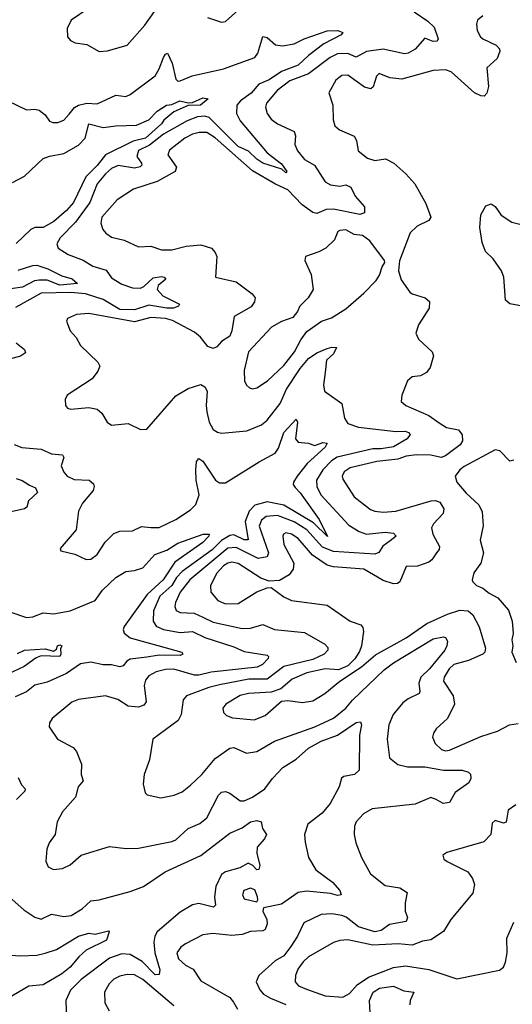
# Model space of a CAD drawing. Extents: x 1493970 to 1595317, y 729910 to 844791.
# Tile 291 of 338: x 1579922 to 1582297, y 786096 to 790847. Entities that reach past the tile are written whole.
import ezdxf

# ---------------------------------------------------------------- set-up
doc = ezdxf.new("R2010")
doc.units = 0

msp = doc.modelspace()

# ---------------------------------------------------------------- linework, layer by layer
at = {"layer": '0CON10XD'}
for points in [[(1581824, 790885), (1581890.8, 790840.8), (1581920.8, 790810.9), (1581940.6, 790755), (1581935, 790743.2), (1581915, 790741.4), (1581875, 790758.6), (1581828.8, 790705), (1581795, 790685.8), (1581776.8, 790683.2), (1581674.7, 790704.7), (1581595, 790693), (1581545, 790666.6), (1581503.8, 790683.8), (1581455, 790682.2), (1581418.4, 790665), (1581314.4, 790585.6), (1581225, 790552.1), (1581164.2, 790505), (1581112.1, 790445), (1581107.9, 790425), (1581115, 790393.8), (1581135, 790366.9), (1581165, 790344.4), (1581245, 790307.1), (1581252.5, 790287.5), (1581248.9, 790245), (1581261.8, 790215), (1581295, 790173.1), (1581343.6, 790145), (1581395, 790064.4), (1581420.8, 790050.8), (1581465, 790044.6), (1581495, 790050), (1581518.6, 790038.6), (1581539.4, 789995), (1581584.3, 789945), (1581584.2, 789915.8), (1581562.2, 789907.8), (1581435, 789933.5), (1581399.3, 789930.7), (1581355, 789912.4), (1581335, 789916.7), (1581284.6, 789954.6), (1581215, 790026.6), (1581155, 790053.2), (1581045, 790117.5), (1580865, 790277.1), (1580825, 790302.2), (1580786.6, 790303.4), (1580755, 790294.7), (1580718.2, 790275), (1580645, 790217.8), (1580636.5, 790195), (1580678.5, 790135), (1580671.1, 790115), (1580585, 790066.6), (1580471.3, 790028.7), (1580391.3, 789978.7), (1580317.3, 789895), (1580313.8, 789865), (1580322.5, 789835), (1580336.6, 789816.6), (1580365, 789798.5), (1580425, 789783.3), (1580495, 789750.6), (1580555, 789753.6), (1580605, 789736.7), (1580655, 789737.1), (1580725, 789754.4), (1580795, 789760.6), (1580846, 789745), (1580865, 789723.8), (1580871.9, 789705), (1580866.2, 789605), (1580965, 789582.5), (1581042.5, 789525), (1581057.1, 789505), (1581054.3, 789485), (1581037.7, 789462.3), (1580955.3, 789414.7), (1580945.4, 789345.4), (1580935, 789320.8), (1580895.2, 789294.8), (1580871.9, 789268.1), (1580855, 789260.9), (1580829.8, 789269.8), (1580793.8, 789315), (1580765, 789339.3), (1580658.8, 789395), (1580625.4, 789405.4), (1580555, 789410), (1580475, 789389.1), (1580255, 789428.9), (1580195, 789424.4), (1580152.5, 789405), (1580147, 789393), (1580165, 789346.2), (1580193.5, 789313.5), (1580215.5, 789275.5), (1580298, 789195), (1580307.5, 789175), (1580298.7, 789151.3), (1580271.2, 789115), (1580150, 789035), (1580141.2, 789015), (1580143.3, 788985), (1580153, 788973), (1580168.3, 788968.3), (1580255, 788976.2), (1580295, 788967.1), (1580318.3, 788948.3), (1580343.8, 788905), (1580365, 788890), (1580445, 788898.6), (1580505, 788870), (1580535, 788872), (1580675, 789031.9), (1580735, 789067.8), (1580795, 789087.1), (1580815, 789076.2), (1580825.6, 789055), (1580820.4, 788985), (1580823.9, 788955), (1580834.8, 788904.8), (1580855, 788870), (1580875, 788856.4), (1580895, 788852.1), (1581017.4, 788862.6), (1581087.1, 788892.9), (1581115, 788915.5), (1581178.4, 788995), (1581207.7, 789065), (1581275, 789163.9), (1581315, 789211.8), (1581355, 789239.5), (1581405, 789260.5), (1581427, 789267), (1581450, 789265), (1581434.4, 789235), (1581400.8, 789205), (1581394.4, 789145), (1581387.1, 789085), (1581392, 789055), (1581474.5, 788994.5), (1581487.8, 788925), (1581505, 788898.9), (1581555, 788880.6), (1581735, 788860.4), (1581781.4, 788861.4), (1581797.5, 788855), (1581804.4, 788845), (1581790, 788825), (1581725, 788786.6), (1581665, 788776.2), (1581625, 788776.1), (1581453.1, 788736.9), (1581425, 788718.5), (1581382.9, 788675), (1581353.4, 788625), (1581354.8, 788594.8), (1581374.2, 788555), (1581508.6, 788408.6), (1581558.3, 788378.3), (1581595, 788364.3), (1581685, 788374.6), (1581725, 788369.4), (1581737.1, 788355), (1581708.3, 788331.7), (1581673.4, 788306.6), (1581653.7, 788276.3), (1581635, 788268.1), (1581435, 788281.1), (1581382.7, 788302.7), (1581306.2, 788385), (1581245, 788424.9), (1581165, 788454.3), (1581110.9, 788449.1), (1581088.1, 788431.9), (1581077.1, 788402.9), (1581121.9, 788275), (1581115.4, 788255), (1581072.5, 788247.5), (1580965, 788300.2), (1580925, 788296.9), (1580742.5, 788145), (1580695.3, 788085), (1580672.5, 788035), (1580670, 788015), (1580677, 787997), (1580695.9, 787985.9), (1580763.7, 787983.7), (1580804.5, 787964.5), (1580855, 787939.6), (1580995, 787908.8), (1581035, 787910.9), (1581095, 787928.8), (1581150, 787905), (1581295, 787889.7), (1581394.1, 787834.1), (1581407.8, 787817.8), (1581407.8, 787805), (1581389.5, 787785), (1581335, 787759.4), (1581195, 787726.5), (1581114.5, 787665.5), (1581026.2, 787665), (1580885, 787638), (1580833.1, 787625), (1580725.4, 787584.6), (1580710, 787565), (1580700.9, 787495), (1580686.4, 787465), (1580564.2, 787375), (1580547.1, 787275), (1580522.1, 787205), (1580517.9, 787157.9), (1580526.1, 787116.1), (1580536, 787106), (1580602.1, 787092.1), (1580666.7, 787105), (1580705, 787121.1), (1580745, 787153.1), (1580800.9, 787205), (1580865, 787282.3), (1580935, 787332.7), (1580955, 787335.4), (1581015, 787308.5), (1581064.7, 787315.3), (1581150.8, 787365), (1581345, 787434.8), (1581435, 787477.3), (1581495, 787524.2), (1581526.5, 787563.5), (1581679.8, 787710.2), (1581725, 787743.5), (1581915, 787859.1), (1581965, 787869.4), (1581975.4, 787865.4), (1581985, 787847.5), (1581982.2, 787825), (1581971.2, 787805), (1581898.8, 787715), (1581856.6, 787675), (1581847.1, 787645), (1581852.2, 787605), (1581848.1, 787595), (1581795, 787570.4), (1581768.9, 787551.1), (1581723.2, 787495), (1581701.2, 787445), (1581693.9, 787376.1), (1581705.4, 787285.4), (1581745, 787252.5), (1581792, 787242), (1581875, 787242.4), (1581965, 787225.2), (1582055, 787225.6), (1582085.7, 787215.7), (1582095.8, 787205.8), (1582098, 787185), (1582088, 787165), (1582022.5, 787117.5), (1581995, 787069.4), (1581964.6, 787064.6), (1581930, 787085), (1581905, 787093.3), (1581829, 787061), (1581621.2, 787038.8), (1581579.2, 787015), (1581545, 786976.2), (1581535.8, 786955), (1581534.2, 786915), (1581542.5, 786875), (1581570, 786805), (1581614.2, 786725), (1581685, 786669.2), (1581755, 786658.2), (1581790, 786635), (1581780, 786585), (1581780.4, 786545), (1581792, 786515), (1581785, 786496.2), (1581705, 786480.3), (1581665, 786452.4), (1581635, 786446), (1581555, 786470.2), (1581495.7, 786515.7), (1581475, 786524.7), (1581427, 786533), (1581375, 786530), (1581291.5, 786488.5), (1581261.3, 786425), (1581229.3, 786375)], [(1580255, 790902.5), (1580170, 790845), (1580150, 790805), (1580152.5, 790765), (1580167, 790747), (1580190, 790735), (1580245, 790728), (1580305, 790694), (1580345, 790697.5), (1580440, 790725), (1580525, 790821.2), (1580572.5, 790887.5)], [(1580827.3, 790857.3), (1580895, 790835.8), (1580915, 790838.6), (1580975, 790893.8)], [(1582155, 790865.9), (1582130, 790845), (1582124.4, 790825), (1582128.6, 790795), (1582144.2, 790765), (1582156, 790755), (1582220, 790725), (1582235.9, 790705.9), (1582236.7, 790695), (1582225, 790660), (1582174, 790615), (1582181.8, 790525), (1582175, 790493.3), (1582162.3, 790477.7), (1582145, 790479.2), (1582115, 790494.4), (1582002.5, 790595), (1581975, 790605.6), (1581915, 790601.8), (1581765, 790560), (1581707.3, 790567.3), (1581655, 790587.5), (1581641.9, 790575), (1581626.9, 790523.1), (1581615, 790513.3), (1581585, 790521.1), (1581505, 790578.9), (1581475, 790578.1), (1581445.7, 790555), (1581412.9, 790495), (1581431.5, 790435), (1581433.8, 790363.8), (1581442, 790335), (1581463.3, 790315), (1581535, 790286), (1581546.7, 790265), (1581554.5, 790214.5), (1581598.8, 790178.8), (1581635, 790168.2), (1581685.3, 790175.3), (1581725.3, 790155.3), (1581783.6, 790103.6), (1581826.7, 790055), (1581880.3, 789960.3), (1581904, 789895), (1581895, 789878.8), (1581839.1, 789850.9), (1581805, 789818), (1581753.8, 789683.8), (1581748, 789635), (1581761.7, 789591.7), (1581803, 789533), (1581815, 789523.8), (1581877.5, 789505), (1581897.3, 789487.3), (1581895.7, 789455), (1581845.6, 789375), (1581832.5, 789335), (1581844.3, 789305), (1581910.6, 789245), (1581918.1, 789225), (1581900.7, 789169.3), (1581882.9, 789145), (1581855, 789128.9), (1581815, 789124), (1581791.2, 789105), (1581764, 789035), (1581762, 789005), (1581784, 788985), (1581895, 788936.7), (1581945, 788901.8)], [(1579865, 790455.7), (1579955, 790412), (1579995, 790416.2), (1580015, 790410), (1580045, 790388.8), (1580065, 790358), (1580081.1, 790351.1), (1580105, 790351.9), (1580135, 790362.2), (1580160.7, 790390.7), (1580185.9, 790424.1), (1580205, 790435.5), (1580245, 790444.5), (1580295, 790440.6), (1580385, 790483.6), (1580433.2, 790476.8), (1580455, 790486.7), (1580575, 790576.7), (1580595, 790609.4), (1580615.4, 790665), (1580625, 790681.4), (1580635, 790685.7), (1580657.7, 790637.7), (1580675, 790560), (1580685, 790550.8), (1580695, 790551.9), (1580754.2, 790575.8), (1580905, 790610.6), (1581055, 790664.7), (1581070.9, 790685), (1581095, 790766.7), (1581115, 790761.4), (1581155, 790726), (1581188.8, 790721.2), (1581245, 790730.8), (1581294.2, 790755), (1581405, 790793.6), (1581456.7, 790795), (1581480, 790785), (1581472, 790775), (1581388.5, 790731.5), (1581314.1, 790675), (1581265, 790627.3), (1581185, 790597.7), (1581125, 790557.5), (1581075, 790535.7), (1581037.9, 790492.1), (1580986.6, 790455), (1580969.2, 790435), (1580968, 790395), (1580985, 790359.6), (1581115, 790205.4), (1581185, 790152.5), (1581209.4, 790115), (1581205, 790108), (1581185.7, 790125.7), (1581095, 790155.5), (1581065, 790174.8), (1581025, 790213.6), (1580975.6, 790235), (1580835, 790376), (1580815, 790382.3), (1580778.8, 790378.8), (1580729.8, 790359.8), (1580615, 790295.6), (1580547.5, 790242.5), (1580495, 790216.2), (1580487.2, 790187.2), (1580509.3, 790155), (1580511.1, 790145), (1580502.8, 790137.2), (1580475, 790131), (1580396.2, 790143.8), (1580365, 790128.4), (1580335, 790104), (1580294.8, 790055), (1580259.4, 789965), (1580190.4, 789869.6), (1580116.4, 789795), (1580100.6, 789765), (1580107.1, 789745), (1580155, 789714.6), (1580227.5, 789687.5), (1580275, 789657.8), (1580338.8, 789638.8), (1580365, 789601.3), (1580415, 789571.1), (1580465, 789552.9), (1580505, 789552.1), (1580520.3, 789559.7), (1580565, 789602.1), (1580605, 789608), (1580619.2, 789605), (1580626.9, 789595), (1580590, 789565), (1580585.3, 789545), (1580612, 789515), (1580692.5, 789475), (1580687.5, 789465), (1580664.1, 789455.9), (1580632, 789455), (1580545, 789470.2), (1580475, 789447.1), (1580405, 789448.9), (1580325, 789496.6), (1580239.1, 789525), (1580168.7, 789531.3), (1580025, 789527), (1579901.7, 789458.3)], [(1579887.6, 790062.4), (1579945, 790092.7), (1580035, 790177.3), (1580065, 790189.1), (1580135, 790201.2), (1580205, 790242.1), (1580236.8, 790275), (1580255.2, 790344.8), (1580325, 790326.8), (1580385, 790335.8), (1580485, 790338.8), (1580545, 790364.4), (1580584.1, 790405.9), (1580630, 790435), (1580655, 790437.6), (1580693.3, 790455), (1580735, 790445.4), (1580755, 790448.1), (1580805, 790470.5), (1580831.2, 790465), (1580793.8, 790435), (1580735, 790433.1), (1580665, 790402.1), (1580617, 790363), (1580605, 790344.1), (1580528.9, 790275), (1580469.4, 790260.6), (1580335.1, 790194.9), (1580295, 790143.2), (1580240.5, 790089.5), (1580181.9, 789965), (1580147, 789927), (1580086.9, 789873.1), (1580035, 789845.2), (1579995, 789844.3), (1579976.1, 789835), (1579905, 789767.4)], [(1582346, 789465), (1582285, 789475.6), (1582263.8, 789493.8), (1582256.4, 789605), (1582245.6, 789635), (1582205, 789694), (1582168.1, 789728.1), (1582152, 789772), (1582140.7, 789845), (1582146.2, 789905), (1582170.5, 789949.5), (1582195, 789959.1), (1582215, 789945.5), (1582243.4, 789903.4), (1582295, 789870), (1582385, 789847.1)], [(1581045, 789065.8), (1581065, 789071.4), (1581116.9, 789105), (1581195, 789178.2), (1581246.8, 789245), (1581277.2, 789302.8), (1581307.1, 789342.9), (1581376.9, 789393.1), (1581425, 789409.2), (1581495, 789452.7), (1581581.8, 789528.2), (1581640.7, 789589.3), (1581657.5, 789615), (1581670, 789655), (1581683.3, 789675), (1581681.2, 789685), (1581610.6, 789780.6), (1581575, 789805.3), (1581535, 789810), (1581495, 789832.8), (1581465, 789830.8), (1581456.2, 789825), (1581439.5, 789785), (1581398.1, 789745), (1581365, 789726.7), (1581300, 789705), (1581296.2, 789685), (1581327.2, 789617.2), (1581337.3, 789545), (1581313.6, 789505), (1581272.5, 789465), (1581261.3, 789438.7), (1581239.1, 789410.9), (1581185, 789391.1), (1581136.1, 789363.9), (1581025.6, 789245), (1581004.5, 789155), (1581005.6, 789105), (1581015, 789083.8), (1581030.3, 789070.3), (1581045, 789065.8)], [(1579915, 789638.8), (1579985, 789661.9), (1580005, 789662.1), (1580058.1, 789645), (1580125, 789610.8), (1580175, 789597.2), (1580200, 789575), (1580115, 789566.4), (1580055, 789589.7), (1580015, 789590.7), (1579993.5, 789586.5), (1579935, 789556.4), (1579835, 789542.3)], [(1579905, 789288.1), (1579945.4, 789255), (1579950.5, 789239.5), (1579925, 789224.1), (1579765, 789179.4)], [(1579895, 788798), (1579932.4, 788782.4), (1580025, 788775.5), (1580075, 788751.5), (1580128, 788748), (1580135.4, 788735), (1580121.2, 788695), (1580134, 788664), (1580150.6, 788645), (1580185, 788629.1), (1580257.5, 788625), (1580277.9, 788607.9), (1580281.4, 788595), (1580275.7, 788575), (1580225.3, 788514.7), (1580205.6, 788475), (1580194.5, 788385), (1580117.5, 788295), (1580120, 788285), (1580188.3, 788268.3), (1580243, 788243), (1580265, 788244), (1580295, 788266.2), (1580334.5, 788325.5), (1580375, 788367.5), (1580405, 788378.6), (1580465, 788380.8), (1580508.7, 788401.3), (1580555, 788396.4), (1580595, 788397.3), (1580675, 788435.5), (1580745, 788481.9), (1580771.5, 788508.5), (1580787.5, 788555), (1580773.2, 788625), (1580771.1, 788675), (1580774.6, 788715.4), (1580785, 788730), (1580805, 788717.5), (1580865.5, 788625), (1580885, 788612.8), (1580915, 788612.4), (1581075.9, 788714.1), (1581154.4, 788755), (1581170, 788780), (1581196.1, 788855), (1581255, 788918.8), (1581261.4, 788905), (1581252.3, 788825), (1581265, 788807.8), (1581313.1, 788803.1), (1581345, 788792.1), (1581383.8, 788806.2), (1581404.2, 788804.2), (1581395.3, 788785), (1581308.4, 788705), (1581260.2, 788645), (1581242.6, 788615), (1581241.1, 788605), (1581249.6, 788589.6), (1581275, 788563.8), (1581366.1, 788435), (1581406.9, 788353.1), (1581339, 788419), (1581195, 788504.8), (1581115, 788520.5), (1581056.2, 788503.8), (1581027.8, 788475), (1581009.1, 788425), (1581023.3, 788336.7), (1581005, 788337.3), (1580955, 788361.3), (1580935, 788357.8), (1580895, 788333.5), (1580850.7, 788289.3), (1580705, 788184.5), (1580677.3, 788155), (1580655, 788116.6), (1580597.2, 788065), (1580567.4, 787995), (1580564.7, 787945), (1580580, 787920), (1580615, 787903.9), (1580695, 787890), (1580755, 787895.7), (1580815, 787865.2), (1580955, 787821), (1581005, 787798.1), (1581115, 787780), (1581121.2, 787775), (1581119.4, 787765), (1581093.2, 787735), (1581067.3, 787722.7), (1580845, 787698.6), (1580785, 787683.8), (1580764.6, 787684.6), (1580665, 787713.1), (1580625, 787711.4), (1580580.3, 787699.7), (1580545, 787680.9), (1580529.1, 787660.9), (1580522.8, 787635), (1580532.2, 787555), (1580520.2, 787539.8), (1580495, 787530), (1580445, 787534.6), (1580395, 787566.2), (1580335, 787584.4), (1580205, 787567.5), (1580173.6, 787553.6), (1580078, 787475), (1580066, 787455), (1580064, 787435), (1580103.8, 787375), (1580180, 787335), (1580195, 787316.2), (1580220, 787255), (1580217.5, 787205), (1580228.5, 787175), (1580203.3, 787145), (1580190.5, 787095), (1580128.9, 787025), (1580103, 786977), (1580092.9, 786915), (1580064.5, 786875.5), (1580052.9, 786845), (1580047.3, 786787.3), (1580058.8, 786758.8), (1580085, 786745.8), (1580128.3, 786751.7), (1580165, 786768.6), (1580218, 786815), (1580355, 786858.2), (1580435, 786848.1), (1580495, 786849.4), (1580655, 786880.9), (1580675, 786890), (1580735, 786943.6), (1580791.1, 786968.9), (1580823.6, 786995), (1580880.9, 787105), (1580895, 787120), (1580915, 787123.3), (1580935, 787115.6), (1580985, 787077.3), (1581005, 787078.2), (1581045, 787096), (1581104.5, 787135), (1581140.4, 787185), (1581191.1, 787238.9), (1581255, 787278.6), (1581315, 787331.9), (1581375, 787366), (1581455, 787394.1), (1581545, 787455.6), (1581565, 787458.8), (1581570.8, 787445), (1581561.1, 787395), (1581559.2, 787225), (1581535.9, 787204.1), (1581485, 787195.6), (1581473.1, 787186.9), (1581462.7, 787145), (1581418.5, 787065), (1581380.9, 787019.1), (1581311.2, 786965), (1581295.5, 786915.5), (1581298.3, 786878.3), (1581314.1, 786804.1), (1581350.5, 786745), (1581429.5, 786685), (1581465.5, 786645), (1581472, 786625), (1581455, 786621.5), (1581420.7, 786630.7), (1581305, 786642.6), (1581265, 786635.8), (1581185, 786579.4), (1581098, 786562), (1581094.3, 786545), (1581113.1, 786505), (1581115.7, 786485), (1581105, 786456.2), (1581095, 786450), (1581035, 786447.1), (1580995, 786433.2), (1580945, 786428.4), (1580852.4, 786437.6), (1580805, 786431.2), (1580721.7, 786388.3), (1580698.9, 786371.1), (1580679.5, 786345), (1580687.8, 786315), (1580720.6, 786285), (1580758.9, 786265), (1580795, 786210), (1580935, 786128.1), (1580953.1, 786106.9)], [(1581945, 788901.8), (1581979.9, 788879.9), (1582037.9, 788867.9), (1582055.4, 788844.6), (1582056.6, 788815), (1582046, 788795), (1581975, 788743.3), (1581954.5, 788734.5), (1581905, 788745.5), (1581835, 788748), (1581785, 788741), (1581745, 788727), (1581644, 788715), (1581515.8, 788685), (1581486.7, 788665), (1581477.5, 788645), (1581480.8, 788630.8), (1581534.8, 788544.8), (1581614.3, 788484.3), (1581635, 788475.4), (1581675, 788471.2), (1581735, 788475.8), (1581905.3, 788525.3), (1581927.2, 788527.2), (1581948.5, 788518.5), (1581966.4, 788486.4), (1581963.9, 788465), (1581917.1, 788415), (1581908.5, 788395), (1581913.4, 788365), (1581946.2, 788305), (1581945, 788290), (1581932.5, 788275), (1581909.5, 788240.5), (1581895, 788230), (1581839.4, 788210.6), (1581785, 788208.1), (1581754.7, 788135.3), (1581744, 788126), (1581725, 788124.7), (1581675, 788140.3), (1581580.8, 788195), (1581435, 788206.2), (1581405, 788215.2), (1581333.7, 788263.7), (1581265, 788344.1), (1581231.9, 788365), (1581205, 788370.4), (1581194.7, 788365.3), (1581191.2, 788355), (1581196, 788315), (1581243.8, 788225), (1581240.5, 788195), (1581222, 788168), (1581175, 788140.8), (1581125, 788138), (1581085, 788152.5), (1580975, 788222.7), (1580945, 788230.2), (1580925, 788225.2), (1580905, 788212.6), (1580871.1, 788175), (1580842.5, 788115), (1580844.1, 788084.1), (1580877.8, 788045), (1580915, 788028.4), (1580975, 788029.3), (1581065, 788085.6), (1581115, 788106.2), (1581135, 788106.7), (1581195, 788061.9), (1581233.3, 788045), (1581405, 788022.2), (1581515, 787945.6), (1581567.1, 787927.1), (1581576.4, 787915), (1581579.2, 787895), (1581570, 787825), (1581561, 787799), (1581537.3, 787762.7), (1581505, 787728.9), (1581459.3, 787710.7), (1581395, 787715.2), (1581307.1, 787695), (1581235.6, 787665), (1581181.9, 787618.1), (1581135, 787602.1), (1581025, 787595.2), (1580985, 787585.8), (1580915.7, 787545), (1580901.4, 787525), (1580904.3, 787504.3), (1580919.1, 787489.1), (1580947.8, 787477.8), (1581052, 787468), (1581105, 787490), (1581185, 787559.4), (1581215, 787561.9), (1581285, 787551.9), (1581335, 787561.1), (1581394, 787595), (1581465.5, 787654.5), (1581570.6, 787725), (1581637.4, 787782.6), (1581785, 787864.8), (1581885, 787934), (1581985, 787978.7), (1582045, 787997.1), (1582084.2, 787994.2), (1582107.7, 787975), (1582137.2, 787917.2), (1582167.6, 787815), (1582165, 787796), (1582155.2, 787784.8), (1582085.8, 787755), (1582015.5, 787735), (1581993.5, 787715), (1581968.5, 787675), (1581966.2, 787655), (1582012.1, 787585), (1582018.9, 787545), (1581984.3, 787475), (1581930.8, 787425), (1581917.5, 787405), (1581912.9, 787385), (1581925.7, 787355), (1581956.2, 787326.2), (1581975, 787319.6), (1581995, 787321.8), (1582145, 787387.9), (1582225.3, 787414.7), (1582284.1, 787444.1), (1582325, 787451.4)], [(1582305, 788722.5), (1582285, 788717.5), (1582237.3, 788767.3), (1582215, 788772), (1582065, 788690.8), (1582043.6, 788675), (1582022.2, 788645), (1582030.5, 788615), (1582075, 788562.2), (1582136.2, 788506.2), (1582152.1, 788472.1), (1582156.7, 788405), (1582141.9, 788335), (1582159.2, 788275), (1582146, 788225), (1582112.4, 788177.6), (1582104.2, 788145), (1582107.5, 788135), (1582125, 788117.1), (1582155, 788104.5), (1582185, 788079.2), (1582227.8, 788057.7), (1582278.3, 787998.3), (1582296, 787945), (1582300.8, 787885), (1582294.4, 787855), (1582299.4, 787825), (1582295.6, 787795), (1582315.8, 787745.8)], [(1579905, 788632.5), (1579934.4, 788624.4), (1579969.1, 788600.9), (1579998.1, 788588.1), (1580007.1, 788565), (1579964.5, 788525), (1579955.8, 788495), (1579945, 788487.1), (1579815, 788458.4)], [(1579875, 787990), (1579955, 787962.3), (1579985, 787966.2), (1580035, 787984.5), (1580085, 787980.4), (1580165, 787994.6), (1580286, 788044), (1580321, 788095), (1580385.6, 788155), (1580433.8, 788185), (1580475, 788189.3), (1580515, 788202.5), (1580573.1, 788266.9), (1580632.1, 788287.9), (1580685, 788321.6), (1580806.7, 788365), (1580836, 788365), (1580834, 788355), (1580804.2, 788325), (1580670.7, 788229.3), (1580613.3, 788145), (1580536.6, 788073.4), (1580425, 787919.1), (1580420.3, 787905), (1580425, 787886.7), (1580455, 787864.2), (1580703.5, 787795), (1580707.8, 787785), (1580695, 787778.4), (1580595, 787780.7), (1580535, 787770.6), (1580455, 787761.2), (1580438, 787752), (1580420.2, 787729.8), (1580405, 787724.1), (1580365, 787734.7), (1580324, 787734), (1580265, 787747.1), (1580215, 787739.6), (1580147.9, 787692.1), (1580055, 787650.5), (1579995, 787635.3), (1579955, 787603.8), (1579900.6, 787579.4)], [(1579911.8, 787788.2), (1579945, 787805.6), (1580045, 787812.1), (1580085, 787800.4), (1580099.5, 787810.5), (1580104.4, 787825.6), (1580115, 787830), (1580125.7, 787825), (1580118.1, 787811.9), (1580120.9, 787785), (1580115.4, 787775), (1580025, 787777.8), (1580001.9, 787768.1), (1579943.6, 787726.4), (1579834.3, 787675)], [(1579915, 787191.2), (1579930.8, 787155), (1579948, 787135), (1579945.8, 787125), (1579906.9, 787085)], [(1582315, 787059.2), (1582276.9, 787033.1), (1582268.5, 786975), (1582255, 786969.6), (1582215, 786982.5), (1582200.2, 786969.8), (1582194, 786915), (1582160, 786880), (1581981.2, 786828.8), (1581962.5, 786815), (1581966.4, 786796.4), (1581982.5, 786785), (1582083.3, 786735), (1582105, 786703.3), (1582115.7, 786674.3), (1582107.8, 786632.2), (1582000.6, 786505), (1581965, 786447.5), (1581905, 786407.3), (1581865, 786400.9), (1581815, 786381.8), (1581747.6, 786387.6), (1581625, 786380.9), (1581505, 786407.1), (1581465.7, 786404.3), (1581435, 786394.1), (1581314.5, 786325), (1581288.5, 786301.5), (1581263.4, 786265), (1581251.1, 786235), (1581249.5, 786205), (1581267.1, 786185), (1581305, 786168.2), (1581395, 786136.2), (1581480, 786130), (1581512.6, 786147.4), (1581550, 786190), (1581603.4, 786226.6), (1581725, 786272.9), (1581781.8, 786281.8), (1581894.6, 786264.6), (1582029.1, 786219.1), (1582235, 786261.2), (1582254.3, 786275.7), (1582265, 786300), (1582271.8, 786345), (1582271.5, 786415), (1582305, 786492.5)], [(1579870.8, 786615), (1579941.9, 786551.9), (1579995, 786515.8), (1580025, 786507.5), (1580075, 786531.4), (1580135, 786518.9), (1580170, 786525), (1580223, 786557), (1580265, 786595.7), (1580305, 786600.6), (1580455, 786640.3), (1580518.6, 786665), (1580624.1, 786735.9), (1580795, 786813.6), (1580935, 786921.9), (1580995, 786947.9), (1581035, 786975.7), (1581065, 786983.2), (1581086.6, 786976.6), (1581093.3, 786945), (1581111.2, 786915), (1581103.1, 786895), (1581066.9, 786855), (1581065.9, 786825.9), (1581079.1, 786765), (1581075, 786747.1), (1581065, 786745.6), (1581045.9, 786765.9), (1581023.3, 786776.7), (1580984, 786755), (1580915, 786735.8), (1580895, 786722.1), (1580866.9, 786665), (1580861.5, 786615), (1580865.7, 786575), (1580856.2, 786565), (1580785, 786583.1), (1580755, 786576.2), (1580695, 786540.4), (1580585.4, 786445), (1580572.8, 786425), (1580569, 786395), (1580573.5, 786345), (1580597.9, 786262.1), (1580595, 786240), (1580575, 786238.8), (1580512.1, 786302.1), (1580455, 786335.7), (1580415, 786339.6), (1580355, 786318.4), (1580217.8, 786215), (1580166, 786164), (1580143.9, 786115), (1580147.6, 786022.4)], [(1581065, 786590), (1581070.7, 786599.3), (1581069.1, 786615), (1581055, 786648.2), (1581035, 786656.7), (1581003.1, 786645), (1580995.5, 786625), (1581004.8, 786604.8), (1581065, 786590)], [(1579855, 786334.5), (1579925, 786329.6), (1580005, 786333.2), (1580045, 786343.3), (1580099.5, 786360.5), (1580205, 786425.3), (1580255, 786439.2), (1580285, 786434.2), (1580349.7, 786449.7), (1580354, 786445), (1580340.4, 786405), (1580242.9, 786357.1), (1580206.4, 786325), (1580165.4, 786275), (1580125, 786242.7), (1580035, 786190.3), (1579965.8, 786184.2), (1579865, 786124.7)], [(1581229.3, 786375), (1581195, 786330), (1581154.1, 786305.9), (1581074.5, 786235.5), (1581062, 786205), (1581080.6, 786165), (1581097.5, 786145), (1581130.5, 786125), (1581204.5, 786095)], [(1580665, 786089.2), (1580515, 786215.2), (1580475, 786237.6), (1580440.8, 786239.1), (1580405, 786231.8), (1580375, 786216.8), (1580352.9, 786195), (1580331.5, 786155), (1580332.8, 786102.8), (1580352.9, 786065)], [(1581615.6, 785995), (1581609.4, 786115), (1581625.8, 786154.2), (1581656.6, 786173.4), (1581725, 786183.4), (1581775, 786161.7), (1581823.1, 786155), (1581804.7, 786115), (1581803, 786093)], [(1580953.1, 786106.9), (1580972.2, 786072.3)]]:
    msp.add_lwpolyline(points, dxfattribs=at)

doc.saveas('drawing.dxf')
